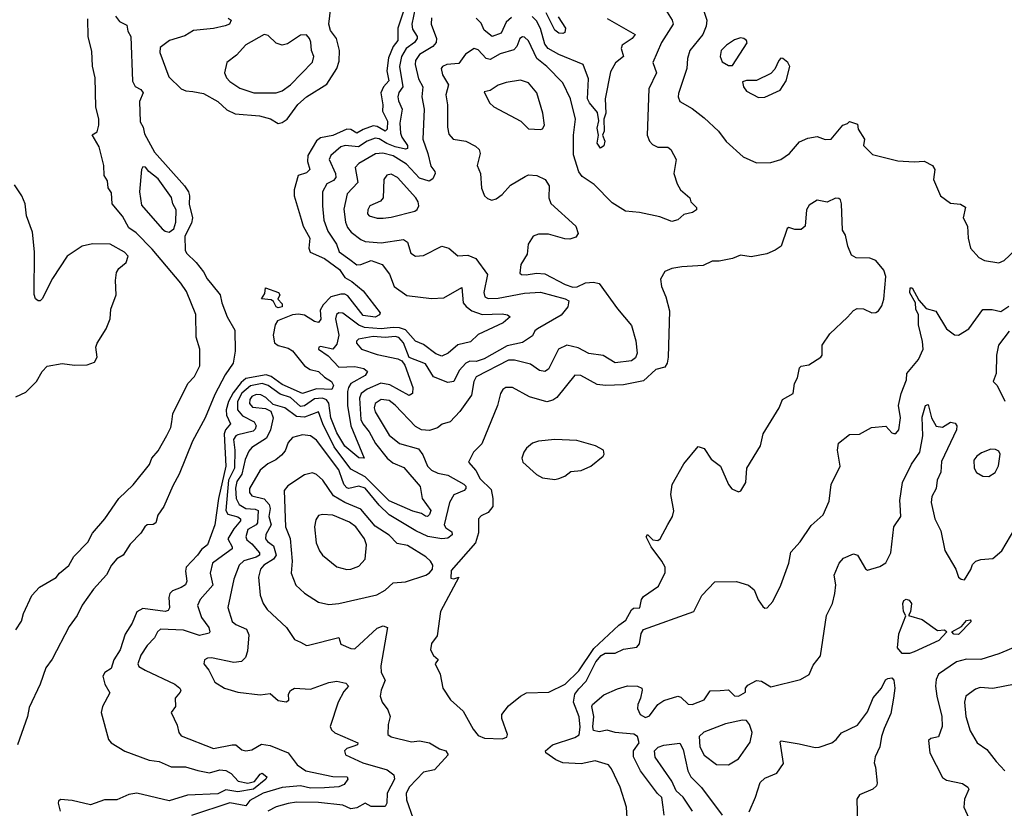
# Model space of a CAD drawing. Extents: x 1268547 to 1425625, y 515768 to 616754.
# Tile 296 of 507: x 1381094 to 1385972, y 551240 to 555148. Entities that reach past the tile are written whole.
import ezdxf

# ---------------------------------------------------------------- set-up
doc = ezdxf.new("R2010")
doc.units = 0

msp = doc.modelspace()

# ---------------------------------------------------------------- linework, layer by layer
at = {"layer": '0CON10XD'}
for points in [[(1382127.5, 555155), (1382142.5, 555145), (1382133.3, 555125), (1382112.7, 555117.3), (1382055, 555104.6), (1381956, 555094), (1381912, 555068), (1381835.7, 555045), (1381790.2, 555009.8), (1381788.2, 554985), (1381832.3, 554865), (1381893.6, 554805), (1381917.5, 554795), (1381951.5, 554791.5), (1382005, 554781.6), (1382075, 554741.8), (1382121.1, 554701.1), (1382161.7, 554681.7), (1382281.8, 554671.8), (1382336.4, 554656.4), (1382375, 554633.8), (1382395, 554638.4), (1382419.7, 554655), (1382472.4, 554727.6), (1382515.2, 554764.8), (1382615, 554828), (1382665.3, 554905), (1382677.7, 554942.3), (1382677.8, 554995), (1382663.8, 555055), (1382634.6, 555094.6), (1382626.1, 555125), (1382646.8, 555305)], [(1382993.4, 555185), (1382966.9, 555105), (1382967.3, 555045), (1382944.8, 555015), (1382921.9, 554958.1), (1382913.8, 554895), (1382923.1, 554845), (1382896.8, 554815), (1382884.1, 554785.9), (1382893.5, 554725), (1382891.9, 554695), (1382916, 554645), (1382914.5, 554605.5), (1382905, 554594.8), (1382865, 554619.1), (1382845, 554621), (1382795.8, 554604.2), (1382765, 554585.2), (1382735, 554602.9), (1382715, 554605.7), (1382645, 554573), (1382585, 554561.7), (1382565, 554547.3), (1382521.7, 554475), (1382520.4, 554445), (1382530.9, 554405), (1382515, 554388.2), (1382473.8, 554375), (1382454.7, 554305), (1382453.6, 554275), (1382488.9, 554158.9), (1382499.2, 554125), (1382532, 554065), (1382526.8, 554015), (1382533.3, 553995), (1382605, 553964.6), (1382679.1, 553909.1), (1382705, 553870.8), (1382740.4, 553850.4), (1382795, 553803.8), (1382880, 553695), (1382877.5, 553685), (1382855, 553673.3), (1382795, 553681.8), (1382719.6, 553779.6), (1382705, 553787.1), (1382685, 553787.4), (1382635, 553773.5), (1382597, 553735), (1382582.3, 553707.7), (1382586.3, 553663.7), (1382575, 553646.8), (1382555, 553652.7), (1382505, 553683.8), (1382475, 553688.9), (1382445, 553685.4), (1382371.1, 553655), (1382359.8, 553635), (1382349.4, 553585), (1382357, 553547), (1382375, 553532.6), (1382425, 553519.2), (1382445, 553507.4), (1382505, 553432.7), (1382533.8, 553413.8), (1382575, 553404.8), (1382605, 553376), (1382638.8, 553355), (1382649.1, 553335), (1382640.8, 553315), (1382565, 553318), (1382495, 553295.5), (1382395, 553340.4), (1382339.6, 553379.6), (1382315, 553387.5), (1382215, 553369.2), (1382191, 553349), (1382151.3, 553298.7), (1382128.8, 553255), (1382117.2, 553215), (1382118.4, 553188.4), (1382138.2, 553145), (1382114.6, 553115.4), (1382106.9, 553095), (1382115.1, 552935), (1382079.6, 552775), (1382060.7, 552645), (1382024.6, 552545), (1381995, 552522.5), (1381975.5, 552495), (1381918.9, 552435), (1381915.3, 552415), (1381922.2, 552365), (1381915, 552347.5), (1381895, 552333.3), (1381851.8, 552318.2), (1381838.5, 552305), (1381833.1, 552285), (1381836.3, 552233.7), (1381829.6, 552220.4), (1381814.5, 552215.5), (1381705, 552229.4), (1381675, 552213.1), (1381652.1, 552157.9), (1381616.5, 552103.5), (1381592.7, 552025), (1381560.2, 551975), (1381547.5, 551932.5), (1381516.8, 551913.2), (1381506, 551895), (1381515.7, 551855), (1381541.4, 551811.4), (1381505, 551744.2), (1381497.5, 551715), (1381535, 551580), (1381548, 551565), (1381615, 551522.2), (1381735, 551478.8), (1381785, 551471.6), (1381845, 551446), (1381915.2, 551445.2), (1381977.2, 551427.2), (1382035, 551416.1), (1382085, 551429.8), (1382115, 551427.3), (1382141.7, 551411.7), (1382177.3, 551375), (1382225, 551363.8), (1382257.2, 551372.8), (1382285, 551409.1), (1382295, 551413.6), (1382319.2, 551395), (1382313.8, 551385), (1382252.2, 551335), (1382175, 551321.5), (1382115, 551331.8), (1382075, 551311.2), (1381925.4, 551304.6), (1381835, 551276.3), (1381675, 551314.5), (1381635, 551307.7), (1381575, 551281.1), (1381515, 551282.5), (1381445, 551256.9), (1381355, 551277.8), (1381296.5, 551283.5), (1381285.7, 551275), (1381284.6, 551265.4), (1381295, 551226)], [(1383053.1, 555205), (1383037.1, 555125), (1383040.1, 555100.1), (1383063.3, 555065), (1383063.8, 555055), (1383050.3, 555035), (1383009.4, 555005), (1382985.8, 554965), (1382976.5, 554915), (1382991.7, 554815), (1382973.2, 554786.8), (1382967.9, 554765), (1382970.3, 554745), (1382989.7, 554705), (1382977.4, 554635), (1382980.7, 554585), (1382987.5, 554565), (1383015.8, 554525), (1383015, 554509.6), (1383005, 554505.2), (1382955, 554516.9), (1382913.3, 554533.3), (1382875, 554557.5), (1382855, 554560.4), (1382814.9, 554545.1), (1382772.3, 554517.7), (1382706.2, 554523.8), (1382685, 554516.8), (1382636.1, 554473.9), (1382626.6, 554455), (1382658, 554385), (1382660.8, 554365), (1382648.9, 554351.1), (1382615.8, 554334.2), (1382594.6, 554295), (1382594, 554225), (1382601.6, 554155), (1382620.1, 554100.1), (1382662.9, 554035), (1382677.2, 553997.2), (1382729.9, 553959.9), (1382765, 553932.7), (1382785, 553933.8), (1382835, 553954.1), (1382890, 553935), (1382925.8, 553885.8), (1382950, 553825), (1383011.7, 553781.7), (1383135, 553766.4), (1383195, 553769.2), (1383285, 553820), (1383292, 553745), (1383305.6, 553725.6), (1383334.8, 553704.8), (1383385, 553686.1), (1383485, 553689.3), (1383510, 553685), (1383524, 553675), (1383490, 553645), (1383365, 553587.3), (1383328.1, 553551.9), (1383265, 553537.1), (1383217.5, 553495), (1383185, 553480.5), (1383155, 553491.8), (1383095, 553538.6), (1383055, 553554.8), (1383005, 553610.2), (1382975, 553620.9), (1382945, 553622.7), (1382885, 553615.3), (1382802.2, 553622.2), (1382775, 553633.8), (1382695, 553693), (1382675, 553694.7), (1382663.9, 553686.1), (1382658.3, 553665), (1382675.7, 553585), (1382665, 553540), (1382645, 553514.7), (1382585, 553527.5), (1382576.7, 553525), (1382574.3, 553515), (1382622.7, 553482.7), (1382675, 553425.3), (1382755, 553429.4), (1382799, 553419), (1382817.8, 553405), (1382806.2, 553385), (1382735.3, 553345), (1382722.4, 553325), (1382718.5, 553305), (1382718.9, 553235), (1382734.1, 553135), (1382800, 552975), (1382775, 552977.3), (1382705, 553034.8), (1382665, 553100), (1382636.1, 553173.9), (1382625, 553247.1), (1382613.4, 553263.4), (1382595, 553271.5), (1382555, 553269), (1382505, 553234.6), (1382485, 553231.6), (1382436.6, 553275), (1382385, 553292.2), (1382325.6, 553335.6), (1382295, 553345.3), (1382237.5, 553332.5), (1382195, 553297.1), (1382173.9, 553255), (1382173.5, 553215), (1382197.3, 553185), (1382255.3, 553155), (1382265.6, 553135), (1382261.3, 553118.7), (1382250.8, 553109.2), (1382175, 553090.9), (1382164.2, 553085), (1382153.4, 553066.6), (1382159.9, 553015), (1382157.9, 552925), (1382129.1, 552865), (1382115.2, 552715), (1382125, 552696.7), (1382174.1, 552684.1), (1382187.8, 552675), (1382187.8, 552665), (1382154.4, 552625), (1382124.7, 552575), (1382147.4, 552535), (1382147.5, 552525), (1382098.8, 552491.2), (1382049.6, 552455), (1382037.8, 552405), (1382050.5, 552345), (1381988.2, 552275), (1381975.4, 552245), (1381995.2, 552185.2), (1382030.5, 552135), (1382036.7, 552115), (1382032.6, 552107.4), (1381985, 552096), (1381905, 552122.9), (1381792.2, 552127.7), (1381777.5, 552115), (1381762.2, 552085), (1381725, 552047.1), (1381695, 551998.6), (1381678.8, 551955), (1381685, 551943.2), (1381716.2, 551925), (1381862.2, 551855), (1381887.1, 551835), (1381892, 551825), (1381888.8, 551815), (1381864, 551785), (1381866.2, 551745), (1381844.2, 551715), (1381875, 551652.5), (1381883.1, 551615), (1381895, 551599.2), (1382055, 551536), (1382146.3, 551553.6), (1382165, 551553.8), (1382195, 551529.1), (1382215, 551523.9), (1382245, 551530), (1382291.8, 551558.2), (1382335, 551551.1), (1382424.5, 551515), (1382469.1, 551455), (1382512.2, 551425), (1382645, 551397.1), (1382716.7, 551395), (1382720, 551385), (1382701.5, 551358.5), (1382675, 551345.6), (1382605, 551341.1), (1382535, 551339.6), (1382485, 551351), (1382395, 551343.4), (1382300.3, 551315), (1382235, 551278.4), (1382215, 551251.6), (1382135, 551267), (1381945.3, 551204.7)], [(1384285, 555212), (1384327.1, 555145), (1384331.8, 555125), (1384273.1, 555035), (1384230, 554935), (1384248.5, 554885), (1384210.4, 554805), (1384202.7, 554575), (1384213.6, 554545), (1384228.5, 554528.5), (1384255, 554516.4), (1384305, 554516.5), (1384319.2, 554505), (1384345.7, 554455), (1384334.5, 554385.5), (1384351.4, 554335), (1384367.5, 554305), (1384413.3, 554265), (1384418.8, 554245), (1384447.5, 554217.5), (1384447.5, 554205), (1384427.5, 554192.5), (1384385, 554182.1), (1384355, 554156.4), (1384325, 554146.8), (1384265, 554170.8), (1384165, 554192.5), (1384095, 554198.5), (1384029.9, 554239.9), (1383940.6, 554330.6), (1383880.4, 554370.4), (1383864.4, 554394.4), (1383838.1, 554478.1), (1383838.4, 554575), (1383847.2, 554655), (1383823.2, 554755), (1383784.6, 554835), (1383705, 554915.9), (1383656.4, 554955), (1383615, 555042.2), (1383595, 555061.5), (1383585, 555062.2), (1383572.7, 555055), (1383556.6, 555015), (1383541.7, 554998.3), (1383475, 554979), (1383425, 554950), (1383405, 554956.1), (1383365, 554998.8), (1383345, 555004.6), (1383302.5, 554977.5), (1383269.2, 554930.8), (1383210, 554925), (1383188.1, 554915), (1383181.8, 554905), (1383189.6, 554875), (1383217.9, 554825), (1383205.3, 554775), (1383214.1, 554725), (1383213.1, 554615), (1383219.6, 554579.6), (1383241.2, 554555), (1383305, 554545.4), (1383351.7, 554521.7), (1383370.5, 554505), (1383375.5, 554485), (1383360.6, 554425), (1383377.5, 554385), (1383382.3, 554312.3), (1383397.5, 554275), (1383411.7, 554261.7), (1383433.8, 554253.8), (1383455, 554260), (1383485, 554281.2), (1383525, 554326.9), (1383598.9, 554371.1), (1383615, 554378.5), (1383656.2, 554376.2), (1383697.8, 554355), (1383716.8, 554325), (1383716.2, 554265), (1383725, 554237.5), (1383849.2, 554125), (1383861.2, 554088.8), (1383849.5, 554070.5), (1383819.7, 554060.3), (1383795, 554061.8), (1383714.7, 554085.3), (1383665, 554084.1), (1383637.8, 554075), (1383613.6, 554035), (1383608.2, 553985), (1383576.9, 553935), (1383572, 553892), (1383580, 553885), (1383602.8, 553882.8), (1383655, 553891.3), (1383695, 553887.8), (1383796.2, 553835), (1383835, 553822.6), (1383856.3, 553823.7), (1383896.8, 553843.2), (1383936.6, 553846.6), (1383965, 553840), (1384055.3, 553715.3), (1384125, 553632), (1384146.9, 553556.9), (1384152.8, 553495), (1384145, 553472.5), (1384125, 553456.6), (1384045, 553447), (1383985, 553484.4), (1383914, 553494), (1383861.7, 553521.7), (1383805, 553534.2), (1383762.7, 553515), (1383713.5, 553416.5), (1383695, 553403.5), (1383669, 553409), (1383625, 553440), (1383545, 553460.6), (1383515, 553461), (1383355, 553377.5), (1383344.8, 553355.2), (1383333, 553287), (1383274.3, 553205.7), (1383226.2, 553155), (1383186.4, 553143.6), (1383164.5, 553125.5), (1383125, 553111.8), (1383085, 553114.6), (1383055, 553132.5), (1382955, 553237.7), (1382925, 553260.3), (1382885, 553266.3), (1382854.5, 553245.5), (1382850.3, 553225), (1382855.9, 553205), (1382925, 553088.8), (1382975, 553047.7), (1383070.7, 553020.7), (1383091.9, 552991.9), (1383115, 552935.6), (1383135, 552914.7), (1383165, 552900.8), (1383215, 552890.5), (1383295, 552846.5), (1383305, 552835.5), (1383305.2, 552824.8), (1383296.7, 552815), (1383245, 552793.8), (1383222.8, 552755), (1383196.8, 552645), (1383205, 552629.6), (1383235, 552609.2), (1383236.7, 552595), (1383215, 552578.6), (1383185, 552575.4), (1383116.5, 552586.5), (1383057.3, 552615), (1382924, 552694), (1382875, 552741.9), (1382805, 552825.4), (1382775, 552836.3), (1382725, 552825.2), (1382715, 552828.1), (1382702, 552842), (1382693.9, 552863.9), (1382675, 552916.4), (1382565, 553064.1), (1382535, 553085.9), (1382495, 553090.9), (1382445, 553077.5), (1382425, 553052.9), (1382408.6, 553011.4), (1382391, 552989), (1382363.7, 552966.3), (1382323.1, 552946.9), (1382285, 552915.5), (1382233.1, 552825), (1382232.2, 552805), (1382245, 552787.7), (1382305, 552773), (1382330.3, 552745), (1382334.3, 552725), (1382329.2, 552685), (1382340.3, 552645), (1382312.8, 552597.2), (1382312.6, 552575), (1382321.1, 552561.1), (1382351.2, 552541.2), (1382364.3, 552495), (1382352.4, 552475), (1382303.9, 552445), (1382288, 552425), (1382276.8, 552385), (1382285.4, 552295.4), (1382300, 552255), (1382319.5, 552225), (1382415.6, 552135), (1382455, 552075.7), (1382485, 552063.6)], [(1384481.5, 555195), (1384498.2, 555145), (1384495.3, 555115), (1384479.1, 555075), (1384414.6, 554995), (1384403.1, 554955), (1384400, 554905), (1384358.3, 554781.7), (1384355.7, 554765), (1384365, 554742.9), (1384425, 554707.5), (1384485, 554661.2), (1384555.7, 554595), (1384594.6, 554544.6), (1384678.1, 554468.1), (1384745, 554438.6), (1384815, 554440), (1384865, 554454.3), (1384908.6, 554485), (1384957.6, 554542.4), (1384998.7, 554561.3), (1385045, 554569.2), (1385085, 554553.8), (1385115, 554556.2), (1385172.5, 554625), (1385195, 554632.5), (1385205, 554642.5), (1385245, 554630), (1385248.8, 554605), (1385280, 554555), (1385273.8, 554525), (1385319.5, 554479.5), (1385445, 554447.7), (1385525, 554442.9), (1385575, 554447.1), (1385616.9, 554425), (1385627.1, 554405), (1385622, 554355), (1385656, 554275), (1385705, 554238), (1385755, 554233.1), (1385779.1, 554219.1), (1385767.5, 554165), (1385790, 554125), (1385793.3, 554065), (1385804.3, 554015), (1385845, 553969.2), (1385874.2, 553954.2), (1385945, 553943.1), (1385971.4, 553955), (1386025, 554005.6)], [(1381074.7, 552125), (1381103.2, 552166.8), (1381113, 552205), (1381154.7, 552295), (1381192.7, 552335), (1381275, 552383.3), (1381291.4, 552405), (1381337.8, 552442.3), (1381362.8, 552487.2), (1381431.1, 552558.9), (1381455, 552603.1), (1381515.3, 552674.7), (1381585, 552774.3), (1381657, 552843), (1381736.9, 552943.1), (1381748.8, 552975), (1381779.5, 553010.5), (1381822.9, 553087.1), (1381842.5, 553127.5), (1381848.2, 553155), (1381853.4, 553195), (1381926.9, 553345), (1381960.4, 553379.6), (1381986.8, 553433.2), (1381987.3, 553515), (1381968, 553575), (1381967, 553687), (1381920.2, 553800.2), (1381891.9, 553841.9), (1381750.3, 554010.3), (1381671.6, 554091.6), (1381635, 554115.7), (1381603.3, 554173.3), (1381552.5, 554235), (1381549.7, 554289.7), (1381533.3, 554315), (1381528.6, 554348.6), (1381513.3, 554375), (1381510.3, 554425), (1381487.8, 554517.8), (1381453.6, 554576.4), (1381478.5, 554591.5), (1381485.5, 554625), (1381485.5, 554655.5), (1381472.2, 554715), (1381468.8, 554858.8), (1381455, 554917.5), (1381451.2, 554991.2), (1381433.1, 555063.1), (1381432.1, 555152.1)], [(1381569.5, 555165), (1381589.2, 555139.2), (1381625, 555120.8), (1381630.6, 555090.6), (1381645.3, 555065), (1381652.9, 554842.9), (1381667.1, 554817.1), (1381695, 554802.2), (1381705.8, 554785), (1381687.9, 554742.1), (1381691.3, 554641.3), (1381706.4, 554615), (1381711.8, 554581.8), (1381761.5, 554491.5), (1381911.2, 554325), (1381930.8, 554295), (1381936.1, 554275), (1381933.3, 554233.3), (1381950.9, 554165), (1381945, 554138.6), (1381912.5, 554075), (1381913.2, 554005), (1381920.2, 553990.2), (1381968.5, 553945), (1382005, 553898.9), (1382022.9, 553862.9), (1382045.3, 553835), (1382088.2, 553785), (1382095.9, 553745), (1382121.8, 553675), (1382159.7, 553609.7), (1382162.2, 553505), (1382151.8, 553445), (1382111.7, 553388.3), (1382060.2, 553289.8), (1382013.1, 553175), (1381951, 553059), (1381884.5, 552895), (1381852.2, 552837.8), (1381807.8, 552735), (1381778.3, 552691.7), (1381769.1, 552655), (1381755, 552646.1), (1381725.9, 552644.1), (1381714.7, 552635.3), (1381695, 552603.3), (1381641.2, 552548.8), (1381606.8, 552495), (1381574.7, 552475.3), (1381548.5, 552445), (1381525, 552396.9), (1381459.1, 552325), (1381403.4, 552246.6), (1381379.6, 552195), (1381339.9, 552140.1), (1381255, 551978), (1381224, 551936), (1381195.3, 551855), (1381140.4, 551739.6), (1381133.1, 551695), (1381082.7, 551555)], [(1383133.7, 555156.3), (1383132.1, 555125), (1383158.8, 555055), (1383157.7, 555035), (1383140.4, 555015), (1383075, 554974.7), (1383054.3, 554945), (1383053.4, 554925), (1383069.4, 554855), (1383091.6, 554815), (1383086.7, 554765), (1383098.7, 554705), (1383090.9, 554555), (1383116.7, 554485), (1383131.1, 554421.1), (1383150, 554395), (1383151.9, 554385), (1383140.9, 554359.1), (1383122.7, 554347.3), (1383075, 554361.7), (1383011.2, 554431.2), (1382945, 554473.8), (1382893.5, 554486.5), (1382857, 554483), (1382774.4, 554435.6), (1382756.2, 554415), (1382768.9, 554341.1), (1382716.1, 554283.9), (1382700.8, 554209.2), (1382708.3, 554145), (1382717.5, 554117.5), (1382736.8, 554095), (1382785, 554058), (1382805, 554047.9), (1382885, 554041.2), (1382995, 554058.2), (1383014.6, 554044.6), (1383031.4, 553991.4), (1383055, 553975.4), (1383095, 553979.1), (1383185.4, 554025.4), (1383220, 554015), (1383265, 553977.5), (1383315, 553981.3), (1383353.8, 553963.8), (1383411.5, 553885), (1383393.9, 553795), (1383398.5, 553775), (1383415, 553765.4), (1383465, 553767.6), (1383595, 553792.1), (1383675, 553796.8), (1383795.7, 553765), (1383814.7, 553754.7), (1383809.2, 553725), (1383776.5, 553683.5), (1383658.8, 553615), (1383646.8, 553605), (1383635, 553581.1), (1383585, 553548.2), (1383508.7, 553531.3), (1383395, 553466.4), (1383355, 553454), (1383325, 553455.6), (1383303.9, 553446.1), (1383271, 553409), (1383245, 553355.4), (1383215, 553350.5), (1383145, 553378.1), (1383105, 553441.6), (1383024.2, 553474.2), (1382995, 553547.1), (1382972.4, 553572.4), (1382955, 553577.4), (1382905, 553573.6), (1382845, 553578.5), (1382772.9, 553565), (1382762.5, 553555), (1382762.9, 553545), (1382788.1, 553515), (1382865, 553489.3), (1382967.8, 553467.8), (1382986.9, 553456.9), (1383002.7, 553435), (1383042.4, 553325), (1383039.4, 553295), (1383024.3, 553285.7), (1382928.6, 553338.6), (1382882.7, 553347.3), (1382815, 553317.4), (1382786.7, 553295), (1382777.5, 553272.5), (1382785, 553167.1), (1382794.5, 553145), (1382825.6, 553105), (1382856.7, 553046.7), (1382915, 552974.2), (1382942.5, 552952.5), (1382997.8, 552927.8), (1383078.7, 552835), (1383087.8, 552775), (1383130.5, 552715), (1383123.6, 552695), (1383115, 552685.9), (1383105, 552687.4), (1383085, 552700.7), (1383042, 552712), (1382925, 552762.8), (1382805, 552883), (1382735, 552920.8), (1382651.7, 553031.7), (1382596.7, 553145), (1382575, 553204.5), (1382505, 553177.3), (1382465, 553181), (1382408.2, 553225), (1382350, 553240), (1382313.3, 553275), (1382289.2, 553289.2), (1382265, 553290.2), (1382245, 553280), (1382233.8, 553265), (1382231.9, 553245), (1382248.3, 553228.3), (1382311.5, 553221.5), (1382338, 553208), (1382349.5, 553175), (1382336.5, 553115), (1382316.8, 553073.2), (1382245, 553027.1), (1382230.1, 553009.9), (1382211.7, 552968.3), (1382194.7, 552895.3), (1382170.4, 552859.6), (1382163.8, 552826.2), (1382166.8, 552775), (1382182, 552745), (1382215, 552724.9), (1382261.5, 552721.5), (1382275.6, 552715), (1382271.7, 552655), (1382265.3, 552644.7), (1382225, 552620.8), (1382213.9, 552585), (1382220.2, 552570.2), (1382245, 552550.2), (1382281.9, 552505), (1382282.4, 552495), (1382265.8, 552484.2), (1382204.6, 552465.4), (1382181.6, 552445), (1382155.8, 552375), (1382124.6, 552235), (1382147.5, 552165), (1382165, 552150), (1382217.6, 552127.6), (1382229.1, 552099.1), (1382222.2, 552017.8), (1382212.7, 551987.3), (1382192.5, 551967.5), (1382155, 551962.1), (1382044.5, 551985.5), (1382025, 551984), (1382010, 551975), (1382006, 551955), (1382030.8, 551925), (1382061.2, 551865), (1382109.2, 551835), (1382175, 551815.2), (1382285, 551802.9), (1382335, 551808.5), (1382375, 551774.2), (1382415, 551767.5), (1382426.9, 551775), (1382425.7, 551805), (1382435, 551823.8), (1382455, 551835.7), (1382535, 551830.8), (1382625, 551862.7), (1382665, 551869.2), (1382710, 551860), (1382723.1, 551845), (1382700.8, 551819.2), (1382672.1, 551765), (1382632.5, 551645), (1382639, 551629), (1382655, 551613.9), (1382770, 551565), (1382767.5, 551555), (1382744.4, 551545.6), (1382715, 551536), (1382702.5, 551525), (1382707.5, 551505), (1382794.9, 551464.9), (1382915, 551430.9), (1382948, 551405), (1382951.2, 551385), (1382915.2, 551315), (1382912.3, 551265), (1382905, 551249.2), (1382835, 551248.6), (1382805, 551264.5), (1382765, 551241.5), (1382735, 551237.1), (1382695, 551254.6), (1382575, 551269.1), (1382465, 551270), (1382425, 551262.9), (1382365, 551247.1), (1382323.3, 551225)], [(1383531, 555159), (1383503.4, 555135), (1383479.4, 555080.6), (1383435, 555064.1), (1383395.4, 555095), (1383380.8, 555130.9), (1383355.4, 555155.4)], [(1384005, 555153.1), (1384142.5, 555075), (1384128.6, 555055), (1384078.5, 555021.5), (1384074.6, 555005), (1384085.3, 554964.7), (1384046.5, 554933.5), (1384021.5, 554888.5), (1383994.8, 554755), (1383998.7, 554685), (1383988.2, 554655), (1383989.6, 554595), (1383981.2, 554575), (1383992.3, 554545), (1383988.2, 554521.8), (1383971.7, 554511.7), (1383954.7, 554535), (1383962, 554575), (1383955, 554610), (1383963.8, 554646.2), (1383956.9, 554686.9), (1383916.7, 554735), (1383907.5, 554755), (1383912.8, 554855), (1383885.3, 554925), (1383765, 554975.2), (1383711.5, 555005), (1383696.4, 555026.4), (1383674.6, 555104.6), (1383655, 555142.7), (1383633.5, 555163.5)], [(1383761.4, 555161.4), (1383797.8, 555105), (1383795.3, 555084.7), (1383785, 555078.9), (1383765, 555080.5), (1383745, 555095.4), (1383701.6, 555181.6)], [(1382365, 554784.5), (1382395, 554795.5), (1382435.6, 554825), (1382545, 554937.5), (1382552.1, 554965), (1382540.4, 554995), (1382536.9, 555036.9), (1382530.6, 555055), (1382515, 555072.5), (1382485, 555070.5), (1382421.5, 555028.5), (1382395, 555022.1), (1382365, 555032), (1382325, 555069.2), (1382305, 555074.5), (1382215, 555023.5), (1382168.4, 554971.6), (1382120.8, 554935), (1382109.2, 554885), (1382119.5, 554859.5), (1382135, 554841.4), (1382185, 554807.8), (1382254.7, 554784.7), (1382365, 554784.5)], [(1384605, 554920), (1384625, 554921.2), (1384697.5, 555032.5), (1384694.3, 555045), (1384681.2, 555055), (1384665, 555056.9), (1384635, 555048.2), (1384595, 555022.1), (1384569.7, 554995), (1384564.2, 554965), (1384575, 554939.2), (1384605, 554920)], [(1384755, 554762.2), (1384785, 554763.5), (1384861.2, 554798.8), (1384890.8, 554845), (1384909.4, 554915), (1384900, 554935), (1384875, 554956), (1384865, 554957.5), (1384855, 554946.2), (1384835, 554902), (1384815, 554880.8), (1384745, 554846), (1384694, 554846), (1384675, 554840), (1384680, 554815), (1384695, 554794), (1384755, 554762.2)], [(1383675, 554603.3), (1383685, 554607.5), (1383693.3, 554625), (1383685.7, 554685), (1383655.5, 554785), (1383614.7, 554834.7), (1383575, 554847.3), (1383505, 554836.7), (1383465, 554822.5), (1383425, 554797.5), (1383395, 554790), (1383421.2, 554735), (1383443.3, 554715), (1383576.2, 554645), (1383615, 554606.2), (1383675, 554603.3)], [(1381835, 554094.3), (1381858.4, 554111.6), (1381868, 554145), (1381868.7, 554205), (1381852.1, 554235), (1381847, 554267), (1381779.7, 554359.7), (1381734.4, 554395), (1381717.1, 554417.1), (1381705, 554419.2), (1381698.1, 554405), (1381687.2, 554295), (1381698.3, 554228.3), (1381800.7, 554110.7), (1381815, 554098.9), (1381835, 554094.3)], [(1382865, 554164.4), (1382895, 554164.5), (1382935, 554168.9), (1383051.4, 554198.6), (1383063, 554207), (1383071.4, 554225), (1383068.5, 554245), (1383056.2, 554265), (1382965.5, 554365), (1382935, 554382.2), (1382913.1, 554376.9), (1382898.1, 554355), (1382895.4, 554264.6), (1382881.1, 554248.9), (1382828, 554225), (1382819.2, 554205), (1382818, 554185), (1382825.8, 554175.8), (1382865, 554164.4)], [(1381075, 553279.1), (1381125, 553301.2), (1381177.1, 553355), (1381205, 553404.2), (1381229.7, 553430.3), (1381305, 553444.3), (1381365, 553435.8), (1381427.7, 553437.7), (1381465, 553450.8), (1381477.5, 553475), (1381471.8, 553525), (1381477.3, 553545), (1381521.9, 553615), (1381542.8, 553665), (1381546.5, 553713.5), (1381571.6, 553785), (1381568.8, 553855), (1381574.6, 553895), (1381586.2, 553915), (1381621.5, 553945), (1381631.5, 553975), (1381612.9, 553995), (1381542.5, 554035), (1381455, 554037.7), (1381404, 554026), (1381329.6, 553975), (1381256.1, 553865), (1381205, 553764), (1381195, 553754.2), (1381185, 553754), (1381172.9, 553765), (1381165.5, 553785.5), (1381166.8, 553996.8), (1381157, 554095), (1381128.5, 554175), (1381121.9, 554235), (1381105.4, 554275.4), (1381068.7, 554328.7)], [(1383485, 551584.8), (1383507.3, 551592.7), (1383510.4, 551605), (1383483.3, 551685), (1383483.3, 551705), (1383515, 551747.3), (1383575, 551795.3), (1383605, 551811.6), (1383715, 551814.7), (1383796.2, 551855), (1383865, 551921.6), (1383939.1, 552030.9), (1384062.9, 552147.2), (1384097.7, 552172.3), (1384125, 552222.9), (1384135, 552230.8), (1384166.4, 552233.6), (1384174.3, 552275), (1384185, 552290), (1384258.8, 552341.2), (1384291.5, 552408.5), (1384291.3, 552435), (1384276, 552465), (1384223.3, 552535), (1384197.5, 552585), (1384205, 552595.8), (1384230.8, 552570.8), (1384255, 552566.2), (1384266.7, 552575), (1384305, 552645.6), (1384328.1, 552685), (1384335.5, 552714.5), (1384320.6, 552795), (1384327.1, 552845), (1384385, 552946.7), (1384455, 553033.3), (1384485, 553023.3), (1384520, 552970), (1384566, 552935), (1384606.2, 552845), (1384622.3, 552822.3), (1384655, 552807.5), (1384666.4, 552813.6), (1384692, 552855), (1384696, 552925), (1384764.5, 553035.5), (1384777.1, 553095), (1384856, 553225), (1384873.3, 553265), (1384926, 553295), (1384932.5, 553345), (1384947.7, 553372.3), (1384957.1, 553422.9), (1384965, 553431.2), (1385003, 553437), (1385063.3, 553475), (1385070, 553485), (1385070, 553535), (1385108.3, 553591.7), (1385195, 553673.8), (1385224.1, 553705.9), (1385243.6, 553716.4), (1385275, 553714.2), (1385315, 553694.3), (1385335, 553696.2), (1385348.8, 553705), (1385365, 553730), (1385375, 553762.5), (1385384.7, 553874.7), (1385375, 553907.1), (1385334.7, 553954.7), (1385305, 553966.2), (1385237.3, 553967.3), (1385215, 553981.2), (1385196.5, 554025), (1385185, 554080), (1385170, 554105), (1385165.7, 554235), (1385161.2, 554255), (1385152.3, 554262.3), (1385135, 554264), (1385093.9, 554243.9), (1385045, 554252.5), (1385005, 554228), (1384992.5, 554205), (1384985, 554123.8), (1384965, 554107.5), (1384935, 554107.5), (1384905, 554117.5), (1384897, 554113), (1384866.2, 554025), (1384836.7, 554005), (1384795, 553988), (1384718, 553972), (1384665, 553980), (1384625, 553963.8), (1384558.8, 553951.2), (1384525, 553950.8), (1384480.9, 553929.1), (1384375, 553922.5), (1384325, 553914.2), (1384290, 553900), (1384268.8, 553861.2), (1384273.1, 553825), (1384294.7, 553774.7), (1384312.7, 553705), (1384307.5, 553475), (1384302.3, 553445), (1384290.6, 553425), (1384245, 553413.6), (1384185, 553358.2), (1384085, 553337.5), (1383995.5, 553335.5), (1383955, 553340.6), (1383873.3, 553385), (1383845, 553385.7), (1383755.6, 553275), (1383735, 553261.8), (1383705, 553253.8), (1383619.5, 553279.5), (1383535, 553324.3), (1383503.3, 553325), (1383488, 553315), (1383475.7, 553295), (1383460.5, 553235), (1383384.3, 553045.7), (1383342.5, 553005), (1383317.8, 552955), (1383354.2, 552914.2), (1383375, 552872.1), (1383430.2, 552820.2), (1383438.5, 552775), (1383438.1, 552735), (1383415, 552705.7), (1383380.8, 552689.2), (1383367.5, 552675), (1383366.7, 552605), (1383352.5, 552555), (1383232.3, 552417.7), (1383230, 552380), (1383245, 552376.7), (1383270, 552385), (1383178.9, 552215), (1383162.5, 552095), (1383135, 552056.7), (1383128.8, 552025), (1383145, 551996.7), (1383167, 551977), (1383152.5, 551955), (1383177.5, 551905), (1383190, 551835), (1383228.1, 551778.1), (1383290.7, 551720.7), (1383341.4, 551631.4), (1383365, 551600.8), (1383397, 551587), (1383485, 551584.8)], [(1382375, 553720), (1382365, 553724.4), (1382351.7, 553751.7), (1382339.4, 553759.4), (1382292.5, 553765), (1382308.8, 553791.2), (1382311.7, 553818.3), (1382376.7, 553795), (1382382.5, 553785), (1382373, 553763), (1382395, 553740), (1382395, 553724.4), (1382375, 553720)], [(1384105.5, 551165), (1384100, 551245), (1384068.2, 551345), (1384025.6, 551435), (1384010.6, 551455), (1383945, 551475.2), (1383875, 551460.3), (1383785, 551465.5), (1383750.3, 551480.3), (1383700, 551515), (1383698.8, 551525), (1383734.5, 551555), (1383845, 551590.5), (1383865.4, 551604.6), (1383871.5, 551641.5), (1383866.3, 551693.6), (1383837.7, 551765), (1383844.8, 551805), (1383865, 551832.3), (1383900.4, 551869.6), (1383948, 551965), (1383975, 551997.4), (1383995, 552008.9), (1384045, 552008.4), (1384085, 552028.5), (1384151.4, 552038.6), (1384164.8, 552055.2), (1384173.2, 552106.8), (1384184, 552126), (1384433.3, 552215), (1384473.3, 552295), (1384538.3, 552361.7), (1384645, 552363.3), (1384705, 552344.7), (1384732.5, 552322.5), (1384752.9, 552272.9), (1384775, 552240), (1384785, 552231.5), (1384797.6, 552232.4), (1384825, 552264.2), (1384864.5, 552345), (1384903.9, 552455), (1384915, 552508.8), (1384960.4, 552559.6), (1385015, 552642), (1385075, 552694), (1385105, 552762.5), (1385114, 552845), (1385158.1, 552935), (1385145.8, 553015), (1385150.5, 553049.5), (1385205, 553092.5), (1385255, 553093.8), (1385313.9, 553126.1), (1385385, 553133.3), (1385415, 553100), (1385425, 553096.7), (1385435, 553097.5), (1385450, 553115), (1385457.5, 553175), (1385448.5, 553235), (1385461.8, 553295), (1385486.7, 553363.3), (1385488.8, 553395), (1385546.5, 553463.5), (1385569.2, 553515), (1385567.1, 553552.9), (1385546.5, 553635), (1385546.4, 553685), (1385532.9, 553712.9), (1385531.8, 553745), (1385504.2, 553794.2), (1385505, 553818.8), (1385515, 553818.1), (1385548.5, 553758.5), (1385585, 553715.7), (1385632.7, 553702.7), (1385685.4, 553615.4), (1385725, 553585.6), (1385745, 553584.4), (1385795.6, 553615), (1385865, 553711.2), (1385911.7, 553711.7), (1385955, 553702), (1385995, 553728)], [(1385995.5, 553604.5), (1385943.1, 553535), (1385932.9, 553485), (1385930.9, 553395), (1385916.2, 553355), (1385936.9, 553335), (1385975, 553256.7)], [(1384287.1, 551205), (1384281.5, 551245), (1384275, 551293.1), (1384253.5, 551313.5), (1384169.7, 551425), (1384135.3, 551495), (1384134.6, 551525), (1384162.5, 551565), (1384155, 551596.2), (1384136.6, 551606.6), (1384045, 551615.6), (1384005, 551627.3), (1383965, 551618.3), (1383936.8, 551625), (1383933.1, 551643.1), (1383939, 551695), (1383928.4, 551745), (1383931.7, 551755), (1383988.1, 551801.9), (1384055, 551832.5), (1384105, 551846.1), (1384155, 551844.6), (1384175.6, 551835), (1384178.2, 551825), (1384170.3, 551785), (1384155.8, 551755), (1384155, 551734), (1384167.3, 551705), (1384195, 551689.5), (1384215, 551698.1), (1384255, 551754.3), (1384285.6, 551774.4), (1384355, 551794.7), (1384369.7, 551789.7), (1384405, 551755.9), (1384425, 551754.6), (1384485, 551777.3), (1384515, 551822), (1384565, 551824.3), (1384605, 551827.5), (1384635, 551797.8), (1384655, 551795.5), (1384690, 551815), (1384690, 551835), (1384700.8, 551849.2), (1384745, 551873.8), (1384769.1, 551869.1), (1384815, 551841.4), (1384961.9, 551878.1), (1385005, 551903.1), (1385025, 551948.9), (1385060.8, 551995), (1385090.6, 552195), (1385120.8, 552255), (1385132.5, 552305), (1385137.1, 552347.1), (1385128.8, 552395), (1385154, 552455), (1385175, 552478.8), (1385225, 552501.4), (1385245, 552493.8), (1385285, 552426.7), (1385295, 552420), (1385355, 552437.5), (1385385, 552455.7), (1385409.7, 552505), (1385424.8, 552635.2), (1385458.8, 552685), (1385456.4, 552743.6), (1385454.6, 552765), (1385468, 552855), (1385511.6, 552945), (1385553.3, 553005), (1385568.8, 553085), (1385565, 553177.5), (1385581.2, 553235), (1385595, 553240), (1385611.9, 553175), (1385635, 553134), (1385665, 553128.6), (1385705, 553152.5), (1385728.9, 553148.9), (1385736.9, 553135), (1385735.5, 553115), (1385661.2, 552958.8), (1385657.8, 552905), (1385639.4, 552865), (1385634.3, 552825), (1385612.5, 552785), (1385609.1, 552755), (1385627.8, 552675), (1385658.2, 552615), (1385677.9, 552517.9), (1385731.2, 552425), (1385745.8, 552385.8), (1385757.5, 552375), (1385775, 552371.2), (1385806.5, 552423.5), (1385815, 552447.5), (1385830.8, 552465), (1385855, 552473.4), (1385915, 552478.3), (1385958.9, 552515), (1386024.8, 552625.2)], [(1383745, 552868.8), (1383765, 552873.8), (1383795, 552886.2), (1383825, 552909.2), (1383875, 552914.2), (1383924.4, 552935.6), (1383984, 552985), (1383989.2, 552995), (1383986, 553015), (1383946.5, 553036.5), (1383855, 553062.7), (1383745, 553067.1), (1383665, 553059.4), (1383635, 553048.6), (1383605, 553024.2), (1383591.9, 553005), (1383582.5, 552975), (1383586, 552955), (1383655, 552893.8), (1383685, 552876.7), (1383745, 552868.8)], [(1385895, 552884.4), (1385926.5, 552903.5), (1385942.7, 552937.3), (1385951.4, 552995), (1385945, 553008.8), (1385928.1, 553018.1), (1385905, 553019.4), (1385859.1, 553000.9), (1385835.3, 552984.7), (1385821.8, 552965), (1385823.3, 552925), (1385835, 552903.3), (1385865, 552885.5), (1385895, 552884.4)], [(1382625, 552250), (1382675, 552254.7), (1382863.1, 552296.9), (1382905, 552321.1), (1382945, 552357.1), (1383005, 552362.1), (1383106.7, 552395), (1383125, 552406.2), (1383138.8, 552425), (1383141.2, 552445), (1383130, 552465), (1383106.7, 552486.7), (1383015, 552541.8), (1382965, 552552.7), (1382923.8, 552593.8), (1382855, 552637.6), (1382785, 552721.7), (1382705, 552754.7), (1382649, 552789), (1382595.7, 552865.7), (1382565, 552894.4), (1382545, 552901.9), (1382505, 552892.9), (1382422.4, 552837.6), (1382404.6, 552815.4), (1382411.7, 552635), (1382433.4, 552576.6), (1382444.4, 552465), (1382438.5, 552405), (1382462.2, 552345), (1382505, 552305.5), (1382575, 552261.1), (1382625, 552250)], [(1382715, 552423.5), (1382735, 552424.5), (1382775, 552440), (1382805.9, 552474.1), (1382812.5, 552545), (1382803.2, 552575), (1382759.2, 552635), (1382728.4, 552658.4), (1382645, 552692.1), (1382595, 552695.6), (1382575, 552690), (1382560.7, 552669.3), (1382555.5, 552635), (1382563.5, 552555), (1382579.4, 552515), (1382595, 552494.4), (1382665, 552435.6), (1382715, 552423.5)], [(1385466.7, 552006.7), (1385442.7, 552035), (1385449.6, 552105), (1385483.6, 552193.6), (1385473.1, 552215), (1385469.6, 552255), (1385475, 552270), (1385485, 552275.8), (1385500.6, 552270.6), (1385511.4, 552255), (1385506.9, 552213.1), (1385497.5, 552195), (1385565, 552176.2), (1385640.9, 552120.9), (1385675, 552124.2), (1385688, 552115), (1385647.9, 552072.1), (1385525, 552014.5), (1385502.6, 552007.4), (1385466.7, 552006.7)], [(1385745, 552101.4), (1385722, 552102), (1385712, 552115), (1385760.1, 552139.9), (1385785, 552170.4), (1385803, 552173), (1385807.3, 552165), (1385745, 552101.4)], [(1382485, 552063.6), (1382515, 552046.9), (1382525, 552047.5), (1382675, 552085.8), (1382685, 552053.8), (1382735, 552031.2), (1382755, 552030), (1382865, 552131.9), (1382895, 552144.3), (1382915.6, 552135.6), (1382883.8, 551945), (1382885, 551912), (1382904.5, 551875), (1382884.4, 551825), (1382879.2, 551795), (1382889.2, 551765), (1382917.8, 551727.8), (1382929.4, 551695), (1382918.9, 551655), (1382917.8, 551605), (1382935, 551593.3), (1383035, 551570), (1383075, 551573.8), (1383125, 551564.5), (1383173.8, 551533.8), (1383205.7, 551525), (1383216.2, 551505), (1383149.7, 551430.3), (1383095, 551418.2), (1383025, 551346.7), (1383008.8, 551315), (1383011.2, 551281.2), (1383041.8, 551191.8)], [(1386036.3, 552043.7), (1385944.4, 552005), (1385855, 551977.2), (1385785, 551978), (1385735, 551965.3), (1385645.9, 551905), (1385635, 551878.8), (1385631.6, 551845), (1385637.7, 551795), (1385662.9, 551695), (1385664.4, 551645.6), (1385646.6, 551593.4), (1385607.5, 551585), (1385596, 551575), (1385603.8, 551515), (1385665, 551392), (1385685, 551380), (1385765, 551362), (1385791.2, 551345), (1385795.7, 551335), (1385774.4, 551285), (1385772.2, 551245), (1385822.5, 551132.5)], [(1384707.5, 551222.5), (1384739.7, 551295), (1384762.3, 551367.7), (1384785, 551389.5), (1384845, 551414.4), (1384877.6, 551462.4), (1384860.8, 551569.2), (1384866.4, 551573.6), (1384955, 551560), (1385035, 551540.8), (1385055, 551542.5), (1385117.5, 551565), (1385139.5, 551580.5), (1385165, 551613.3), (1385245, 551651.2), (1385295, 551718), (1385322.5, 551787.5), (1385363.3, 551835), (1385384.1, 551875.9), (1385395, 551883.3), (1385415, 551885.6), (1385424.3, 551874.3), (1385429, 551835), (1385423.5, 551785), (1385410.6, 551709.4), (1385377.3, 551635), (1385363.6, 551595), (1385355.8, 551544.2), (1385331.8, 551495), (1385328, 551465), (1385333.2, 551443.2), (1385342.3, 551365), (1385338.3, 551351.7), (1385321.2, 551335), (1385255, 551306.7), (1385242.1, 551285), (1385245.3, 551154.7)], [(1386025, 551854.5), (1385915, 551833.8), (1385851.8, 551838.2), (1385829.9, 551830.1), (1385780.6, 551795), (1385774.4, 551765), (1385781.1, 551695), (1385803.3, 551623.3), (1385838.1, 551565), (1385885, 551531.9), (1385931.9, 551471.9), (1385975.3, 551425.3)], [(1384605, 551454.4), (1384655.8, 551485), (1384713.2, 551566.8), (1384722.5, 551615), (1384709.5, 551655), (1384694.3, 551674.3), (1384675, 551675.8), (1384591.2, 551658.8), (1384482.7, 551617.3), (1384460.6, 551595), (1384463.9, 551543.9), (1384485, 551503.1), (1384546.3, 551456.3), (1384605, 551454.4)], [(1384427.7, 551225), (1384381.4, 551295), (1384346.3, 551326.3), (1384324.8, 551375), (1384243, 551493), (1384238.4, 551525), (1384257.2, 551542.8), (1384285, 551552.9), (1384365, 551563.3), (1384381.7, 551531.7), (1384403.9, 551425), (1384418.7, 551395), (1384472.4, 551342.4), (1384573.6, 551205)]]:
    msp.add_lwpolyline(points, dxfattribs=at)

doc.saveas('drawing.dxf')
